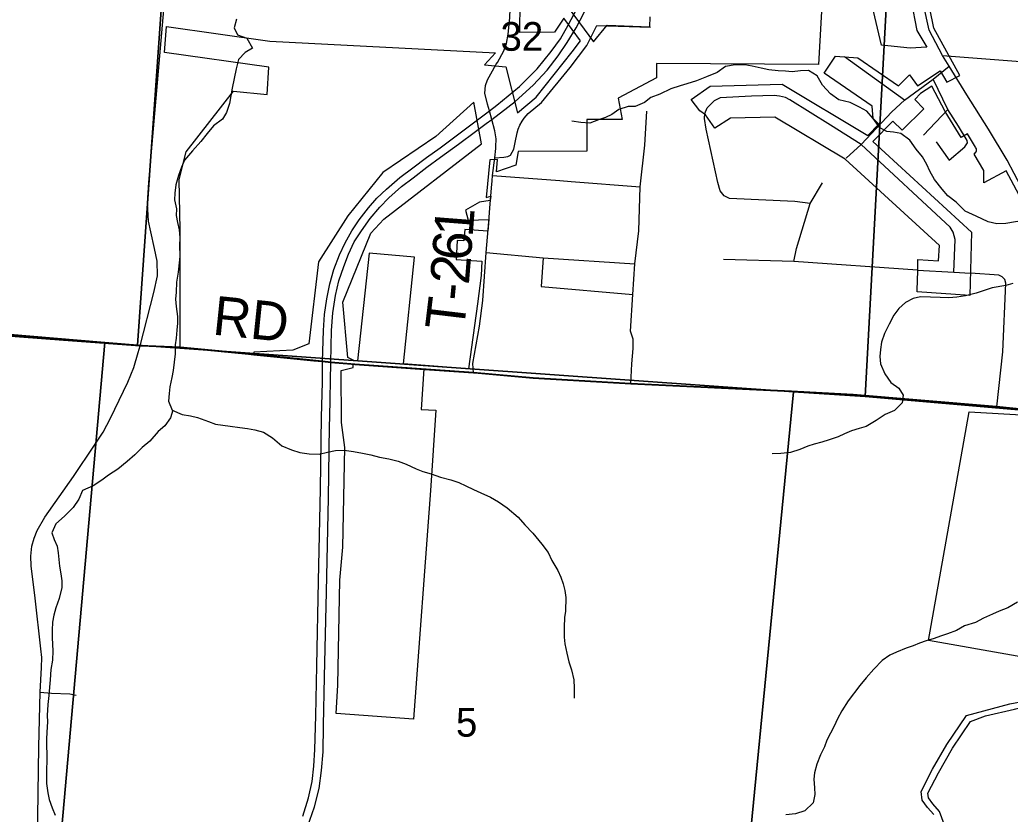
# Model space of a CAD drawing. Extents: x 0 to 42, y 0 to 22.
# Drawn here: x 2.73 to 3.451, y 19.416 to 19.995 of the extents above; entities that cross this region are included whole.
import ezdxf

# ---------------------------------------------------------------- set-up
doc = ezdxf.new("R2010")
doc.units = 0
for name, color, linetype in [('GM_X_City_Street', 7, 'Continuous'), ('GM_X_Corporation', 7, 'Continuous'), ('GM_X_Minor_River', 7, 'Continuous'), ('GM_X_Section', 7, 'Continuous'), ('GM_X_Section_Text', 7, 'Continuous'), ('GM_X_State_Route', 7, 'Continuous'), ('GM_X_Township_Road', 7, 'Continuous'), ('GM_X_Township_Road_Text', 7, 'Continuous')]:
    doc.layers.add(name, color=color, linetype=linetype)

msp = doc.modelspace()

# ---------------------------------------------------------------- linework, layer by layer
at = {"layer": 'GM_X_City_Street'}
for p, q in [((3.15032, 19.99076), (3.18944, 19.98955)), ((3.37443, 19.93622), (3.33076, 19.96794))]:
    msp.add_line(p, q, dxfattribs=at)
for points in [[(3.4021, 19.96879), (3.47481, 19.96334), (3.48708, 19.96217), (3.52406, 19.95944), (3.57481, 19.95469)], [(3.33199, 19.89399), (3.34289, 19.90393), (3.36519, 19.92769), (3.37443, 19.93622), (3.39528, 19.95166), (3.40689, 19.9611)], [(3.41036, 19.81074), (3.41137, 19.83475), (3.40999, 19.84007), (3.40782, 19.84361), (3.34289, 19.90393), (3.32053, 19.91792), (3.29089, 19.93638), (3.28767, 19.93813), (3.28344, 19.93915), (3.2795, 19.93973), (3.26299, 19.93915), (3.24006, 19.93798), (3.23567, 19.93579), (3.23061, 19.93055)], [(3.38403, 19.81226), (3.41036, 19.81074), (3.42259, 19.81003)], [(3.4043, 19.40568), (3.4, 19.41747), (3.3951, 19.42318), (3.3919, 19.42737), (3.39153, 19.43097), (3.39918, 19.44574), (3.4095, 19.46371), (3.42266, 19.4832), (3.43351, 19.48735), (3.45464, 19.49211), (3.49939, 19.50392), (3.50485, 19.50409), (3.50978, 19.50321), (3.51982, 19.50057), (3.52299, 19.50022), (3.52704, 19.50093), (3.58676, 19.51819)]]:
    msp.add_lwpolyline(points, dxfattribs=at)
at = {"layer": 'GM_X_Corporation'}
for points in [[(3.46926, 19.84604), (3.44854, 19.88472), (3.43239, 19.87606), (3.43228, 19.88491), (3.42513, 19.89683), (3.42672, 19.89853), (3.42691, 19.89939), (3.42695, 19.90012), (3.42681, 19.90073), (3.42654, 19.90141), (3.42616, 19.90205), (3.42032, 19.91174), (3.41587, 19.90893), (3.40412, 19.92793), (3.39426, 19.94652), (3.38619, 19.9411), (3.38187, 19.93661), (3.38862, 19.92983), (3.37285, 19.91431), (3.36605, 19.92097), (3.35131, 19.90601), (3.42324, 19.83989), (3.42206, 19.79388), (3.38358, 19.79659), (3.38386, 19.80596), (3.38409, 19.81063), (3.38413, 19.81994), (3.39934, 19.81906), (3.39985, 19.83016), (3.33125, 19.89315), (3.28002, 19.92376), (3.24767, 19.9231), (3.23631, 19.91573), (3.22952, 19.92545), (3.22528, 19.92848), (3.21887, 19.93677), (3.23289, 19.94651), (3.28528, 19.9479), (3.34779, 19.91056), (3.35571, 19.91867), (3.35162, 19.92286), (3.35097, 19.93176), (3.31591, 19.95583), (3.32413, 19.96837), (3.34032, 19.96711), (3.37018, 19.94677), (3.37811, 19.95462), (3.38394, 19.94668), (3.40051, 19.95754), (3.40519, 19.94937), (3.41488, 19.95431), (3.39588, 19.98865), (3.37398, 20.09647)], [(3.31568, 20.03146), (3.31183, 19.96225), (3.19368, 19.96301), (3.19368, 19.9525), (3.16584, 19.93769), (3.16857, 19.92221), (3.14291, 19.92214), (3.14298, 19.89903), (3.09279, 19.89889), (3.09119, 19.8888), (3.07704, 19.88393), (3.07784, 19.89298), (3.07218, 19.8928), (3.06962, 19.8653), (3.07286, 19.8663), (3.07259, 19.86307), (3.06479, 19.86174), (3.05448, 19.856), (3.05638, 19.84868), (3.07142, 19.84913), (3.07073, 19.84074), (3.05404, 19.84189), (3.05333, 19.83374), (3.04842, 19.83389), (3.04764, 19.8201), (3.06649, 19.81878), (3.06581, 19.80838), (3.06315, 19.78763), (3.05676, 19.74036), (3.00937, 19.74405), (3.01743, 19.82182), (2.98438, 19.8246), (2.97568, 19.74627), (2.97369, 19.74627), (2.96876, 19.74863), (2.96508, 19.78896), (2.98549, 19.83922), (2.99501, 19.84943), (3.06607, 19.90451), (3.06056, 19.93484), (3.03276, 19.90981), (2.9943, 19.88342), (2.96868, 19.85198), (2.94745, 19.81828), (2.94037, 19.75867), (2.92862, 19.754), (2.90017, 19.75244), (2.90017, 19.75092), (2.88378, 19.75242), (2.84643, 19.75617), (2.84643, 19.77909), (2.84643, 19.84159), (2.84579, 19.87833), (2.8508, 19.89845), (2.88549, 19.94285), (2.90988, 19.94029), (2.91128, 19.96032), (2.83521, 19.97101), (2.83653, 19.9899), (2.91184, 19.97932), (3.07648, 19.97069), (3.06834, 19.96197), (3.08384, 19.96049), (3.09248, 19.92698), (3.10594, 19.93838), (3.13222, 19.97137), (3.13829, 19.97953), (3.12611, 19.99596), (3.11933, 19.98592), (3.09405, 19.98551), (3.09436, 20.008)], [(3.37925, 20.00835), (3.38355, 19.98716), (3.39064, 19.97479), (3.37868, 19.97412), (3.35768, 19.9763), (3.34521, 20.02927)], [(3.12997, 20.00282), (3.14773, 19.97885), (3.15766, 19.99092), (3.18894, 19.98984), (3.18919, 19.99694)], [(3.39574, 19.4153), (3.39131, 19.42046), (3.38721, 19.42582), (3.38657, 19.43216), (3.39492, 19.44827), (3.40537, 19.46648), (3.41962, 19.48757), (3.45128, 19.4961), (3.47033, 19.49964), (3.47231, 19.52733), (3.45647, 19.53072), (3.39186, 19.5422), (3.42149, 19.70895), (3.54437, 19.70181), (3.55323, 19.68599), (3.5728, 19.66651), (3.58889, 19.6505), (3.57285, 19.51643), (3.57608, 19.49707), (3.58134, 19.46655), (3.58561, 19.43948), (3.5906, 19.42514), (3.51206, 19.42539), (3.51086, 19.05035)]]:
    msp.add_lwpolyline(points, dxfattribs=at)
msp.add_lwpolyline([(2.97275, 19.74387), (3.02423, 19.74023), (3.02209, 19.71061), (3.03283, 19.71006), (3.02911, 19.6516), (3.01659, 19.48487), (2.96024, 19.48905), (2.96155, 19.50966), (2.96285, 19.58611), (2.9652, 19.61037), (2.96657, 19.68291), (2.9641, 19.70107), (2.96385, 19.73902), (2.97275, 19.74124)], close=True, dxfattribs=at)
at = {"layer": 'GM_X_Minor_River'}
for points in [[(2.8877, 19.99529), (2.88595, 19.98904), (2.88838, 19.9839), (2.89517, 19.98139), (2.89928, 19.97416), (2.89396, 19.97097), (2.88901, 19.96588), (2.88745, 19.95907), (2.88433, 19.94506), (2.88353, 19.93937), (2.88255, 19.93388), (2.88023, 19.92726), (2.87736, 19.92235), (2.87089, 19.91746), (2.86632, 19.91199), (2.86155, 19.90615), (2.85545, 19.89936), (2.84972, 19.89238), (2.84742, 19.88747), (2.8453, 19.88122), (2.84336, 19.8746), (2.84256, 19.86835), (2.84253, 19.86361), (2.84381, 19.85696), (2.84358, 19.85203), (2.8445, 19.8471), (2.84578, 19.84159), (2.84631, 19.83608), (2.84608, 19.83021), (2.84622, 19.82243), (2.84581, 19.8175), (2.84519, 19.81087), (2.84382, 19.80349), (2.84358, 19.79628), (2.84317, 19.79116), (2.84351, 19.78566), (2.8446, 19.77845), (2.84456, 19.77352), (2.84415, 19.76859), (2.84354, 19.76272), (2.84294, 19.75779), (2.8429, 19.75134), (2.84229, 19.74509), (2.84149, 19.73922), (2.84051, 19.73391), (2.83895, 19.7271), (2.83854, 19.72236), (2.83812, 19.71686), (2.84073, 19.71021), (2.84808, 19.70713), (2.85413, 19.70595), (2.85923, 19.70478), (2.86716, 19.70188), (2.87225, 19.69995), (2.87773, 19.69915), (2.88303, 19.69855), (2.89002, 19.69755), (2.89569, 19.69676), (2.90098, 19.69577), (2.90721, 19.69402), (2.91381, 19.69), (2.92058, 19.68426), (2.92775, 19.68118), (2.93379, 19.67924), (2.94059, 19.67825), (2.94778, 19.67801), (2.95385, 19.67949), (2.95972, 19.68078), (2.96616, 19.68111)], [(3.42673, 19.85174), (3.41858, 19.85539), (3.41201, 19.86188), (3.40598, 19.86648), (3.40185, 19.87124), (3.39623, 19.87849), (3.39286, 19.88458), (3.39081, 19.88933), (3.38745, 19.89504), (3.38294, 19.90057), (3.37826, 19.90705), (3.37186, 19.91202), (3.36638, 19.91301), (3.36146, 19.91342), (3.35656, 19.91611), (3.3515, 19.92297), (3.347, 19.92831), (3.34172, 19.93119), (3.33474, 19.93465), (3.32662, 19.93641), (3.32059, 19.94081), (3.31477, 19.94711), (3.31084, 19.95396), (3.30444, 19.95799), (3.29857, 19.95765), (3.29251, 19.95693), (3.2876, 19.95734), (3.28249, 19.95757), (3.27549, 19.95837), (3.27002, 19.95955), (3.2634, 19.96092), (3.25811, 19.96209), (3.25111, 19.96195), (3.24391, 19.96086), (3.23783, 19.95635), (3.23024, 19.95317), (3.22284, 19.95038), (3.21583, 19.94815), (3.2109, 19.94667), (3.20426, 19.94444), (3.1961, 19.94051), (3.18965, 19.93827), (3.18489, 19.93451), (3.17806, 19.93172), (3.17314, 19.93156), (3.16632, 19.92952), (3.16118, 19.92576), (3.15644, 19.92352), (3.15151, 19.92184), (3.14506, 19.91942), (3.13844, 19.92003), (3.13201, 19.92084)], [(3.47947, 19.81491), (3.47691, 19.81905), (3.47371, 19.8238), (3.47259, 19.83006), (3.4694, 19.83765), (3.46583, 19.84354), (3.46017, 19.8483), (3.45524, 19.84756), (3.44824, 19.84626), (3.4418, 19.84609), (3.43537, 19.84744), (3.42673, 19.85174)], [(3.45339, 19.80244), (3.44827, 19.80113), (3.43843, 19.79927), (3.42665, 19.79542)], [(3.42665, 19.79542), (3.41892, 19.79357), (3.41248, 19.79266), (3.4068, 19.79213), (3.40037, 19.79237), (3.39337, 19.7926), (3.38618, 19.79284), (3.38088, 19.79155), (3.37518, 19.78874), (3.37042, 19.78441), (3.36679, 19.77951), (3.36334, 19.77289), (3.35989, 19.76609), (3.35777, 19.75966), (3.35698, 19.75454), (3.35637, 19.74924), (3.3569, 19.74392), (3.36007, 19.7367), (3.36438, 19.73041), (3.3704, 19.7262), (3.3734, 19.72106), (3.37279, 19.71556), (3.36727, 19.70991), (3.36044, 19.70711), (3.35378, 19.7026), (3.34657, 19.69829), (3.34145, 19.69681), (3.33576, 19.69514), (3.33082, 19.6929), (3.32608, 19.69084), (3.31944, 19.68861), (3.31413, 19.68694), (3.30864, 19.68527), (3.3039, 19.68397), (3.2982, 19.68155), (3.29138, 19.67932), (3.28437, 19.6786), (3.27794, 19.67827)], [(2.84109, 19.71006), (2.83955, 19.70453), (2.83535, 19.69868), (2.8304, 19.69473), (2.82449, 19.68756), (2.81878, 19.68305), (2.81345, 19.67758), (2.80793, 19.67269), (2.80108, 19.66705), (2.79424, 19.66273), (2.78948, 19.65916), (2.78302, 19.65503), (2.77543, 19.65148), (2.77274, 19.64524), (2.76853, 19.6392), (2.76225, 19.63298), (2.75597, 19.62734), (2.75308, 19.62072), (2.75475, 19.61597), (2.7568, 19.61102), (2.75771, 19.60609), (2.75806, 19.60134), (2.75859, 19.59641), (2.75969, 19.59071), (2.76022, 19.58578), (2.76038, 19.58085), (2.75824, 19.5729), (2.75593, 19.56609), (2.75438, 19.5606), (2.7534, 19.55567), (2.75336, 19.5498), (2.75332, 19.54449), (2.75348, 19.53937), (2.75382, 19.53462), (2.7534, 19.5278), (2.75222, 19.52117), (2.75179, 19.51359), (2.75137, 19.50828), (2.75076, 19.50203), (2.75015, 19.49558), (2.74972, 19.48762), (2.74987, 19.48288), (2.74945, 19.47549), (2.74922, 19.47018), (2.74918, 19.46487), (2.74934, 19.45975), (2.7493, 19.45406), (2.74907, 19.44856), (2.74923, 19.44382), (2.74919, 19.43794), (2.75009, 19.43111), (2.75119, 19.42636), (2.75323, 19.42028), (2.75546, 19.41476)], [(2.96616, 19.68111), (2.97296, 19.68012), (2.97939, 19.67894), (2.98543, 19.67757), (2.99185, 19.67582), (2.99865, 19.67464), (3.00545, 19.67308), (3.0113, 19.67076), (3.01847, 19.66749), (3.02338, 19.66556), (3.02942, 19.66381), (3.0364, 19.6613), (3.04377, 19.65936), (3.04962, 19.65742), (3.05471, 19.65511), (3.06037, 19.65223), (3.06565, 19.64992), (3.07263, 19.64684), (3.07866, 19.64338), (3.08488, 19.63898), (3.09278, 19.6321), (3.09766, 19.62657), (3.10348, 19.62046), (3.11024, 19.61245), (3.11474, 19.60635), (3.11753, 19.60046), (3.12184, 19.59322), (3.12388, 19.58828), (3.12574, 19.58352), (3.12685, 19.57878), (3.12757, 19.57365), (3.1275, 19.5636), (3.12671, 19.55887), (3.12647, 19.55185), (3.12643, 19.54465), (3.12696, 19.5399), (3.12824, 19.53307), (3.12971, 19.52661), (3.13175, 19.52091), (3.1334, 19.5135), (3.13374, 19.50743), (3.13369, 19.50022)], [(3.45675, 19.57015), (3.44974, 19.566), (3.44348, 19.56356), (3.43856, 19.56149), (3.43211, 19.55848), (3.42631, 19.55535)], [(3.42631, 19.55535), (3.41823, 19.55293), (3.41234, 19.54956), (3.4057, 19.54714), (3.40077, 19.54527), (3.39603, 19.5436), (3.39015, 19.54193), (3.38541, 19.54026), (3.38067, 19.53839), (3.37555, 19.53653), (3.36872, 19.53373), (3.36378, 19.53149), (3.35808, 19.52754), (3.35217, 19.52133), (3.34645, 19.51511), (3.34187, 19.50945), (3.33328, 19.49813), (3.32888, 19.49095), (3.32562, 19.48509), (3.32313, 19.4798), (3.31795, 19.4696), (3.31603, 19.46468), (3.31334, 19.45882), (3.31045, 19.45201), (3.3089, 19.44576), (3.3083, 19.44103), (3.30882, 19.43476), (3.30917, 19.43002), (3.30799, 19.42377), (3.30171, 19.41812), (3.29507, 19.4157), (3.28807, 19.41518)]]:
    msp.add_lwpolyline(points, dxfattribs=at)
at = {"layer": 'GM_X_Section'}
for points in [[(2.29013, 20.3056), (2.8507, 20.2571), (2.81539, 19.7575), (2.79152, 19.75944), (2.25084, 19.80525)], [(2.8507, 20.2571), (3.37304, 20.22364), (3.34568, 19.72023), (3.29359, 19.72356), (2.81539, 19.7575)], [(3.37304, 20.22364), (3.86445, 20.18016), (3.82054, 19.67899), (3.77906, 19.68243), (3.34568, 19.72023)], [(2.79152, 19.75944), (2.74672, 19.25266), (2.20829, 19.28863), (2.21316, 19.35245), (2.25084, 19.80525)], [(2.81539, 19.7575), (3.29359, 19.72356), (3.24425, 19.21698), (2.74672, 19.25266), (2.79152, 19.75944)], [(3.34568, 19.72023), (3.77906, 19.68243), (3.7484, 19.17463), (3.42812, 19.20542), (3.24425, 19.21698), (3.29359, 19.72356)]]:
    msp.add_lwpolyline(points, close=True, dxfattribs=at)
at = {"layer": 'GM_X_State_Route'}
for p, q in [((3.07359, 19.92226), (3.0853, 19.93107)), ((3.06956, 19.9192), (3.07359, 19.92226)), ((2.81597, 19.75227), (2.81738, 19.757)), ((2.95554, 19.7051), (2.95644, 19.74491))]:
    msp.add_line(p, q, dxfattribs=at)
for points in [[(2.81738, 19.757), (2.82725, 19.79595), (2.83012, 19.80807), (2.82971, 19.81874), (2.82786, 19.82798), (2.8252, 19.84013), (2.82342, 19.84793), (2.82273, 19.86124), (2.82364, 19.87613), (2.83717, 20.03042), (2.83795, 20.04226), (2.83893, 20.05081), (2.83984, 20.0573), (2.84123, 20.06289), (2.84329, 20.06873), (2.84797, 20.08032), (2.85176, 20.09002), (2.85323, 20.09577), (2.85422, 20.10128), (2.85463, 20.10745), (2.85406, 20.1155), (2.85258, 20.12586), (2.85032, 20.13761)], [(3.0853, 19.93107), (3.09077, 19.93517), (3.10385, 19.94726), (3.11405, 19.9582), (3.12194, 19.96848), (3.1286, 19.97819), (3.1351, 19.98896), (3.15015, 20.01824), (3.17154, 20.06085), (3.17795, 20.07253), (3.18396, 20.08231), (3.19021, 20.09021), (3.19786, 20.09885), (3.20526, 20.10567), (3.20713, 20.10732)], [(2.95039, 19.74559), (2.95096, 19.76832), (2.95162, 19.78), (2.95335, 19.79135), (2.95573, 19.80237), (2.95845, 19.81273), (2.96256, 19.82334), (2.96675, 19.83231), (2.97161, 19.84103), (2.97704, 19.849), (2.98378, 19.85772), (2.98987, 19.8648), (2.99686, 19.87129), (3.00673, 19.87985), (3.0161, 19.88684), (3.02597, 19.89432), (3.03601, 19.90148), (3.06142, 19.9204), (3.07196, 19.92838), (3.07738, 19.93249), (3.09375, 19.94614), (3.10674, 19.95897), (3.11694, 19.97164), (3.12368, 19.98101), (3.12944, 19.99105), (3.13783, 20.00692)], [(3.41993, 19.94018), (3.40689, 19.9611), (3.4021, 19.96879), (3.39235, 19.98732), (3.38819, 20.00604)], [(3.47602, 19.84126), (3.46458, 19.86339), (3.44932, 19.89257), (3.43558, 19.91507), (3.41993, 19.94018)], [(3.04936, 19.90415), (3.0619, 19.91338), (3.06956, 19.9192)], [(2.95644, 19.74491), (2.95687, 19.76837), (2.95786, 19.78104), (2.95975, 19.79379), (2.96222, 19.80456), (2.96584, 19.81484), (2.96929, 19.82389), (2.97348, 19.83286), (2.97867, 19.84092), (2.98508, 19.85005), (2.99199, 19.85827), (2.99873, 19.86493), (3.00795, 19.87332), (3.01634, 19.87966), (3.02621, 19.88739), (3.0364, 19.89462), (3.04936, 19.90415)], [(2.74212, 19.36279), (2.74345, 19.46473), (2.74457, 19.5045), (2.74547, 19.52241), (2.74563, 19.52981), (2.74506, 19.53622), (2.74086, 19.57305), (2.73799, 19.59664), (2.73766, 19.60371), (2.73832, 19.61103), (2.74004, 19.61686), (2.74234, 19.62237), (2.74793, 19.63207), (2.7689, 19.66191), (2.7841, 19.68468), (2.79043, 19.69405), (2.79584, 19.7044), (2.80841, 19.73049), (2.81273, 19.74139), (2.81597, 19.75227)], [(2.94965, 19.70515), (2.95022, 19.73057), (2.95039, 19.74559)], [(2.82921, 19.32197), (2.82959, 19.32206), (2.8497, 19.3276), (2.86768, 19.33435), (2.88235, 19.34183), (2.89729, 19.35184), (2.91065, 19.36388), (2.92221, 19.37771), (2.93154, 19.39094), (2.93927, 19.4064), (2.94445, 19.42096), (2.94782, 19.4342), (2.94963, 19.44744), (2.9507, 19.46101), (2.95111, 19.48018), (2.95185, 19.51579), (2.95309, 19.5778), (2.95457, 19.64632), (2.95539, 19.69863), (2.95554, 19.7051)], [(2.93591, 19.41407), (2.94011, 19.42756), (2.94266, 19.43932), (2.94397, 19.45059), (2.94479, 19.46268), (2.94553, 19.48736), (2.94611, 19.52379), (2.94726, 19.58548), (2.94874, 19.65284), (2.94965, 19.70515)]]:
    msp.add_lwpolyline(points, dxfattribs=at)
at = {"layer": 'GM_X_Township_Road'}
for p, q in [((3.38838, 19.91076), (3.40612, 19.92932)), ((3.07662, 19.90258), (3.07688, 19.90748)), ((3.3975, 19.90579), (3.4071, 19.89252)), ((3.07424, 19.88135), (3.12316, 19.87757)), ((3.07225, 19.85744), (3.07349, 19.87239)), ((3.07349, 19.87239), (3.07391, 19.87737)), ((3.07142, 19.84748), (3.07225, 19.85744)), ((2.81738, 19.757), (2.83715, 19.75626)), ((2.88647, 19.752), (2.89633, 19.75104))]:
    msp.add_line(p, q, dxfattribs=at)
for points in [[(3.07695, 19.96241), (3.07776, 19.9638), (3.08236, 19.97219), (3.08442, 19.97753), (3.08565, 19.98428), (3.0868, 19.9962), (3.0873, 20.00978), (3.08744, 20.01234)], [(3.07585, 19.89431), (3.08254, 19.89457), (3.08528, 19.89524), (3.08729, 19.89624), (3.08863, 19.89839), (3.08984, 19.9006), (3.09078, 19.90529), (3.09225, 19.9124), (3.09299, 19.91521), (3.09406, 19.91803), (3.09573, 19.92091), (3.09734, 19.92312), (3.10009, 19.92661), (3.1099, 19.93463), (3.13085, 19.96013), (3.14286, 19.97619), (3.15032, 19.99076)], [(3.07688, 19.90748), (3.07691, 19.90798), (3.07584, 19.91387), (3.07359, 19.92226), (3.07196, 19.92838), (3.07062, 19.93339), (3.06857, 19.94137), (3.06912, 19.94686), (3.07052, 19.95105), (3.0729, 19.95549), (3.07695, 19.96241)], [(3.41369, 19.91724), (3.40612, 19.92932), (3.39528, 19.95166)], [(3.30564, 19.86083), (3.29454, 19.86229), (3.24692, 19.86448), (3.24298, 19.86638), (3.24006, 19.87018), (3.2383, 19.87617), (3.22983, 19.91504), (3.22866, 19.92278), (3.22896, 19.92658), (3.23061, 19.93055)], [(3.17487, 19.76788), (3.17641, 19.79445), (3.17791, 19.81686), (3.1809, 19.84089), (3.18183, 19.87296), (3.18508, 19.90335), (3.18658, 19.92817)], [(3.4071, 19.89252), (3.41843, 19.90222), (3.4204, 19.90517), (3.42024, 19.90682), (3.41369, 19.91724)], [(3.07391, 19.87737), (3.07424, 19.88135), (3.07585, 19.89431), (3.07655, 19.90111), (3.07662, 19.90258)], [(3.12316, 19.87757), (3.13148, 19.87692), (3.18183, 19.87296)], [(3.29369, 19.81861), (3.29585, 19.82805), (3.30564, 19.86083), (3.3147, 19.87602)], [(3.06044, 19.73742), (3.05977, 19.74412), (3.06479, 19.77147), (3.06713, 19.79008), (3.06955, 19.82506), (3.07142, 19.84748)], [(3.06955, 19.82506), (3.11102, 19.82138), (3.17791, 19.81686)], [(3.11102, 19.82138), (3.10968, 19.80047), (3.17641, 19.79445)], [(3.38403, 19.81226), (3.29369, 19.81861), (3.24256, 19.82004)], [(3.44169, 19.71251), (3.44607, 19.75268), (3.44841, 19.8029), (3.44769, 19.80543), (3.44552, 19.80743), (3.44325, 19.80851), (3.42259, 19.81003)], [(3.46538, 19.71037), (3.44159, 19.71277), (3.33698, 19.72171), (3.29207, 19.72394), (3.1748, 19.72954), (3.10373, 19.73376), (3.06033, 19.73769), (2.97375, 19.74379), (2.95634, 19.74517), (2.95029, 19.74585), (2.90017, 19.75092), (2.84643, 19.75618), (2.81727, 19.75726), (2.7615, 19.76157), (2.6552, 19.76956), (2.55498, 19.77777), (2.54121, 19.77915), (2.4976, 19.78384), (2.25126, 19.80438)], [(2.25126, 19.80438), (2.4976, 19.78384), (2.54121, 19.77915), (2.55498, 19.77777), (2.6552, 19.76956), (2.7615, 19.76157), (2.81727, 19.75726), (2.84643, 19.75618), (2.90017, 19.75092), (2.95029, 19.74585), (2.95634, 19.74517), (2.97375, 19.74379), (3.06033, 19.73769), (3.10373, 19.73376), (3.1748, 19.72954), (3.29207, 19.72394), (3.33698, 19.72171), (3.44159, 19.71277), (3.46538, 19.71037)], [(2.49771, 19.78358), (2.54132, 19.77889), (2.55508, 19.77751), (2.65531, 19.7693), (2.76161, 19.76131), (2.81738, 19.757)], [(3.17491, 19.72928), (3.17579, 19.74406), (3.17676, 19.75514), (3.17666, 19.76184), (3.17487, 19.76788)], [(2.83715, 19.75626), (2.84653, 19.75591), (2.88647, 19.752)], [(2.89633, 19.75104), (2.90028, 19.75065), (2.94406, 19.74613), (2.95039, 19.74559), (2.95644, 19.74491), (2.97137, 19.74373)], [(2.97137, 19.74373), (2.97386, 19.74353), (3.02113, 19.7402)], [(3.02113, 19.7402), (3.06044, 19.73742), (3.06094, 19.73738)], [(3.06094, 19.73738), (3.10384, 19.73349), (3.17491, 19.72928), (3.29218, 19.72368), (3.33709, 19.72145), (3.44169, 19.71251), (3.46548, 19.71011), (3.54876, 19.70345)], [(2.74457, 19.5045), (2.75283, 19.50376), (2.76625, 19.50324), (2.7708, 19.50233)]]:
    msp.add_lwpolyline(points, dxfattribs=at)

# ---------------------------------------------------------------- texts
at = {"layer": 'GM_X_Section_Text'}
for s, height, p in [('32', 0.020928, (3.08002, 19.97226)), ('5', 0.02093, (3.04752, 19.4721))]:
    msp.add_text(s, height=height, rotation=0.00001, dxfattribs=at).set_placement(p)
at = {"layer": 'GM_X_Township_Road_Text'}
for s, height, rotation, p in [('1', 0.02841, 85.56796, (3.05965, 19.8359)), ('6', 0.02841, 85.56371, (3.05831, 19.81859)), ('2', 0.02841, 85.43707, (3.05692, 19.80122)), ('-', 0.02841, 84.56568, (3.05579, 19.78924)), ('RD', 0.028409, 354.07835, (2.86954, 19.76539)), ('T', 0.02841, 83.18283, (3.05319, 19.76744))]:
    msp.add_text(s, height=height, rotation=rotation, dxfattribs=at).set_placement(p)

doc.saveas('drawing.dxf')
